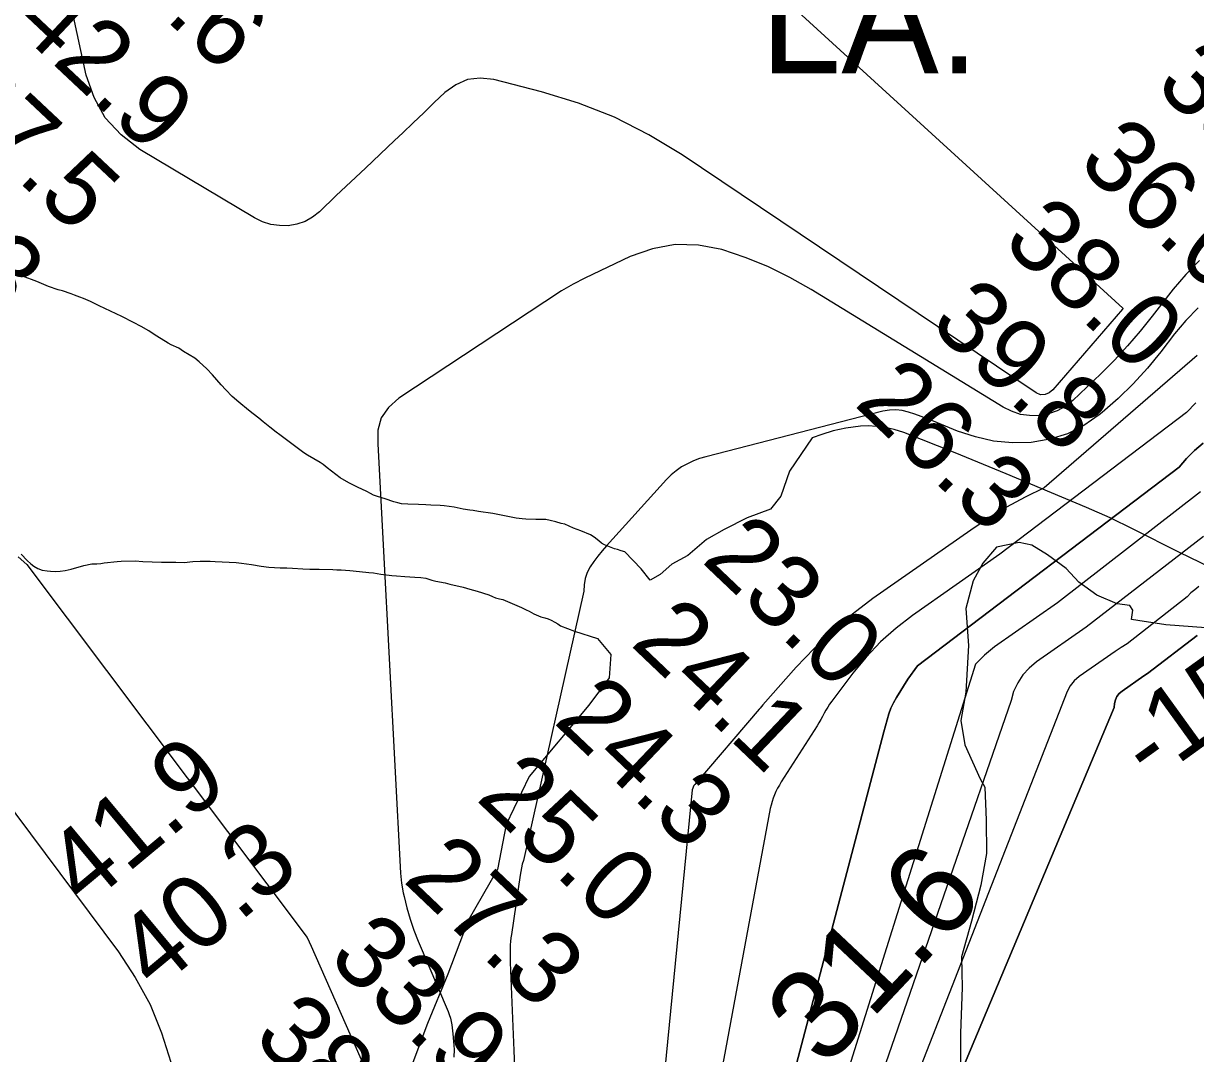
# Model space of a CAD drawing. Extents: x 3161665 to 3199565, y 885729 to 911164.
# Drawn here: x 3177839 to 3178911, y 906764 to 907706 of the extents above; entities that cross this region are included whole.
import ezdxf

# ---------------------------------------------------------------- set-up
doc = ezdxf.new("R2010")
doc.units = 0
for name, color, linetype in [('V-RIVR-EDGE', 7, 'Continuous'), ('V-RIVR-RANG', 7, 'Continuous'), ('V-RIVR-RANG-IDEN', 7, 'Continuous'), ('V-SITE-VEGE', 7, 'Continuous'), ('V-TOPO-DPTH', 7, 'Continuous'), ('V-TOPO-GNAM-IDEN', 7, 'Continuous'), ('V-TOPO-MAJR', 7, 'Continuous'), ('V-TOPO-MINR', 7, 'Continuous'), ('V-TOPO-WATR', 7, 'Continuous')]:
    doc.layers.add(name, color=color, linetype=linetype)

msp = doc.modelspace()

# ---------------------------------------------------------------- linework, layer by layer
at = {"layer": 'V-RIVR-EDGE'}
msp.add_lwpolyline([(3178920.1, 907153.1), (3178883.6, 907156), (3178857.8, 907159.7), (3178852.2, 907160.7), (3178853.2, 907169.4), (3178850.4, 907173.6), (3178838.9, 907175), (3178820.4, 907182.9), (3178803.8, 907195), (3178792.3, 907207.5), (3178775.2, 907220), (3178760.9, 907228.8), (3178749.4, 907231.1), (3178728.6, 907227), (3178716.1, 907212.3), (3178707.3, 907196.1), (3178700.7, 907170.7), (3178703, 907137), (3178700.6, 907094.1), (3178695.9, 907068.2), (3178699.5, 907046), (3178713.8, 907015.1), (3178717.9, 907007.2), (3178719.2, 906977.2), (3178719.6, 906946.7), (3178714.4, 906917.6), (3178705.6, 906884.8), (3178696.7, 906852.1), (3178697.1, 906823.9), (3178695.6, 906782.3), (3178695.6, 906754.6)], dxfattribs=at)
at = {"layer": 'V-SITE-VEGE'}
for p, q in [((3177851, 907470), (3177837.9, 907475)), ((3177861.6, 907465.5), (3177851, 907470)), ((3177870.4, 907462.4), (3177861.6, 907465.5)), ((3177874.2, 907461.3), (3177870.4, 907462.4)), ((3177882.2, 907458.7), (3177874.2, 907461.3)), ((3177885.4, 907457.4), (3177882.2, 907458.7)), ((3177890.2, 907455.7), (3177885.4, 907457.4)), ((3177893.7, 907454.4), (3177890.2, 907455.7)), ((3177900.1, 907451.8), (3177893.7, 907454.4)), ((3177907.9, 907447.8), (3177900.1, 907451.8)), ((3177928.6, 907438), (3177907.9, 907447.8)), ((3177939.3, 907432.4), (3177928.6, 907438)), ((3177946.4, 907428.8), (3177939.3, 907432.4)), ((3177953.2, 907424.8), (3177946.4, 907428.8)), ((3177959.1, 907421), (3177953.2, 907424.8)), ((3177964.7, 907417.5), (3177959.1, 907421)), ((3177971, 907413.5), (3177964.7, 907417.5)), ((3177973.8, 907412), (3177971, 907413.5)), ((3177980.6, 907409), (3177973.8, 907412)), ((3177984.9, 907405.9), (3177980.6, 907409)), ((3177995.4, 907399.9), (3177984.9, 907405.9)), ((3177999.4, 907396.4), (3177995.4, 907399.9)), ((3178006.3, 907390.2), (3177999.4, 907396.4)), ((3178011.4, 907384.6), (3178006.3, 907390.2)), ((3178019.6, 907375.3), (3178011.4, 907384.6)), ((3178023.7, 907370.8), (3178019.6, 907375.3)), ((3178029.4, 907364.8), (3178023.7, 907370.8)), ((3178035.5, 907359.6), (3178029.4, 907364.8)), ((3178044.5, 907352.3), (3178035.5, 907359.6)), ((3178048.7, 907349), (3178044.5, 907352.3)), ((3178054, 907344.8), (3178048.7, 907349)), ((3178057.8, 907341.5), (3178054, 907344.8)), ((3178064.1, 907336.7), (3178057.8, 907341.5)), ((3178069.8, 907332.1), (3178064.1, 907336.7)), ((3178073.1, 907329.6), (3178069.8, 907332.1)), ((3178579.2, 907333.3), (3178568.9, 907330.1)), ((3178590.9, 907335.9), (3178579.2, 907333.3)), ((3178604.3, 907337.5), (3178590.9, 907335.9)), ((3178611.3, 907337.8), (3178604.3, 907337.5)), ((3178618.8, 907337.4), (3178611.3, 907337.8)), ((3178626.7, 907336.5), (3178618.8, 907337.4)), ((3178635.1, 907334.6), (3178626.7, 907336.5)), ((3178643.9, 907331.8), (3178635.1, 907334.6)), ((3178690.7, 907313.3), (3178643.9, 907331.8)), ((3178095.1, 907313.3), (3178073.1, 907329.6)), ((3178559.9, 907326.8), (3178539.3, 907296.3)), ((3178568.9, 907330.1), (3178559.9, 907326.8)), ((3178098.3, 907311.2), (3178095.1, 907313.3)), ((3178110, 907304.5), (3178098.3, 907311.2)), ((3178737.3, 907294.1), (3178690.7, 907313.3)), ((3178112.9, 907302.4), (3178110, 907304.5)), ((3178116.3, 907299.5), (3178112.9, 907302.4)), ((3178128.3, 907290.3), (3178116.3, 907299.5)), ((3178136.1, 907285.9), (3178128.3, 907290.3)), ((3178539.3, 907296.3), (3178531.3, 907273.7)), ((3178811, 907263.2), (3178737.3, 907294.1)), ((3178144.2, 907281.8), (3178136.1, 907285.9)), ((3178152.8, 907277.8), (3178144.2, 907281.8)), ((3178155.9, 907276.1), (3178152.8, 907277.8)), ((3178158.9, 907274.6), (3178155.9, 907276.1)), ((3178162.3, 907273.3), (3178158.9, 907274.6)), ((3178169.5, 907271.1), (3178162.3, 907273.3)), ((3178177.3, 907268.5), (3178169.5, 907271.1)), ((3178180.9, 907267.4), (3178177.3, 907268.5)), ((3178184.5, 907266.7), (3178180.9, 907267.4)), ((3178531.3, 907273.7), (3178522, 907261.8)), ((3178190.1, 907266.1), (3178184.5, 907266.7)), ((3178200, 907265.9), (3178190.1, 907266.1)), ((3178206.8, 907265.7), (3178200, 907265.9)), ((3178211.2, 907265.2), (3178206.8, 907265.7)), ((3178219.7, 907264.9), (3178211.2, 907265.2)), ((3178223.5, 907264.6), (3178219.7, 907264.9)), ((3178232.5, 907263.4), (3178223.5, 907264.6)), ((3178240.8, 907261.8), (3178232.5, 907263.4)), ((3178247, 907260.8), (3178240.8, 907261.8)), ((3178250, 907260.5), (3178247, 907260.8)), ((3178254.8, 907259.6), (3178250, 907260.5)), ((3178267.9, 907257.8), (3178254.8, 907259.6)), ((3178289.3, 907253.5), (3178267.9, 907257.8)), ((3178522, 907261.8), (3178500.7, 907253.8)), ((3178832.5, 907253.6), (3178811, 907263.2)), ((3178294.9, 907252.7), (3178289.3, 907253.5)), ((3178298.1, 907252.4), (3178294.9, 907252.7)), ((3178307.4, 907252.2), (3178298.1, 907252.4)), ((3178311.2, 907252.3), (3178307.4, 907252.2)), ((3178316.3, 907252.3), (3178311.2, 907252.3)), ((3178320.5, 907251.4), (3178316.3, 907252.3)), ((3178325.7, 907250.1), (3178320.5, 907251.4)), ((3178330.3, 907248.7), (3178325.7, 907250.1)), ((3178333.9, 907247.8), (3178330.3, 907248.7)), ((3178341.8, 907244.2), (3178333.9, 907247.8)), ((3178500.7, 907253.8), (3178479.5, 907243.1)), ((3178853.7, 907243.3), (3178832.5, 907253.6)), ((3178348.4, 907242), (3178341.8, 907244.2)), ((3178357.4, 907238.2), (3178348.4, 907242)), ((3178360.7, 907236.1), (3178357.4, 907238.2)), ((3178364.9, 907232.6), (3178360.7, 907236.1)), ((3178479.5, 907243.1), (3178463.5, 907233.8)), ((3178895.9, 907222), (3178853.7, 907243.3)), ((3178367.4, 907230.6), (3178364.9, 907232.6)), ((3178370.2, 907228.9), (3178367.4, 907230.6)), ((3178373, 907227.9), (3178370.2, 907228.9)), ((3178376.2, 907226.6), (3178373, 907227.9)), ((3178379.1, 907225.5), (3178376.2, 907226.6)), ((3178382.1, 907224.8), (3178379.1, 907225.5)), ((3178385.2, 907223.5), (3178382.1, 907224.8)), ((3178463.5, 907233.8), (3178446.2, 907219.2)), ((3177836.4, 907220.4), (3177841.9, 907214.8)), ((3177841.9, 907214.8), (3177845.3, 907211.7)), ((3177912.4, 907212.6), (3177924.3, 907213.9)), ((3177924.3, 907213.9), (3177927.9, 907214.2)), ((3177927.9, 907214.2), (3177940.8, 907214.5)), ((3177940.8, 907214.5), (3177947.7, 907213.9)), ((3177947.7, 907213.9), (3177965, 907213.2)), ((3177985.7, 907212.9), (3177993.4, 907213.7)), ((3177993.4, 907213.7), (3178000.4, 907214.2)), ((3178000.4, 907214.2), (3178009.5, 907214.1)), ((3178009.5, 907214.1), (3178014.1, 907213.7)), ((3178014.1, 907213.7), (3178033.1, 907212.8)), ((3178388.6, 907222.5), (3178385.2, 907223.5)), ((3178403.7, 907207.2), (3178388.6, 907222.5)), ((3178446.2, 907219.2), (3178431.6, 907211.2)), ((3178924.4, 907208.4), (3178895.9, 907222)), ((3177845.3, 907211.7), (3177848, 907209.5)), ((3177848, 907209.5), (3177851.8, 907207.5)), ((3177851.8, 907207.5), (3177855.8, 907206)), ((3177855.8, 907206), (3177860.4, 907205.3)), ((3177860.4, 907205.3), (3177863.4, 907205)), ((3177863.4, 907205), (3177868.1, 907204.7)), ((3177868.1, 907204.7), (3177872.3, 907205)), ((3177872.3, 907205), (3177876.9, 907205.7)), ((3177876.9, 907205.7), (3177882.2, 907206.9)), ((3177882.2, 907206.9), (3177893.8, 907210.1)), ((3177893.8, 907210.1), (3177901.1, 907211.7)), ((3177901.1, 907211.7), (3177905.9, 907211.8)), ((3177905.9, 907211.8), (3177909.3, 907212.1)), ((3177909.3, 907212.1), (3177912.4, 907212.6)), ((3177965, 907213.2), (3177968.6, 907213.2)), ((3177968.6, 907213.2), (3177971.7, 907213.2)), ((3177971.7, 907213.2), (3177978, 907213.2)), ((3177978, 907213.2), (3177985.7, 907212.9)), ((3178033.1, 907212.8), (3178038.1, 907212.4)), ((3178038.1, 907212.4), (3178047.1, 907211)), ((3178047.1, 907211), (3178056, 907209.6)), ((3178056, 907209.6), (3178063, 907208.7)), ((3178063, 907208.7), (3178073.5, 907208.1)), ((3178073.5, 907208.1), (3178079.6, 907208)), ((3178079.6, 907208), (3178084.7, 907207.7)), ((3178084.7, 907207.7), (3178094.1, 907207)), ((3178094.1, 907207), (3178100.5, 907206.8)), ((3178100.5, 907206.8), (3178109, 907206.9)), ((3178109, 907206.9), (3178121.6, 907206.5)), ((3178121.6, 907206.5), (3178125.2, 907206.2)), ((3178125.2, 907206.2), (3178129.1, 907206.3)), ((3178129.1, 907206.3), (3178137.1, 907205.6)), ((3178137.1, 907205.6), (3178140.1, 907205.2)), ((3178140.1, 907205.2), (3178154.5, 907203.7)), ((3178154.5, 907203.7), (3178158.9, 907203.3)), ((3178158.9, 907203.3), (3178165.4, 907202.3)), ((3178411.7, 907196.6), (3178403.7, 907207.2)), ((3178431.6, 907211.2), (3178421, 907201.9)), ((3178165.4, 907202.3), (3178175.6, 907201.1)), ((3178175.6, 907201.1), (3178179.9, 907200.6)), ((3178179.9, 907200.6), (3178187.6, 907200.2)), ((3178187.6, 907200.2), (3178196.5, 907199.4)), ((3178196.5, 907199.4), (3178202, 907199.2)), ((3178202, 907199.2), (3178206.6, 907198.5)), ((3178206.6, 907198.5), (3178212, 907196.8)), ((3178212, 907196.8), (3178215.9, 907195.8)), ((3178215.9, 907195.8), (3178224.4, 907194.2)), ((3178224.4, 907194.2), (3178228.7, 907193.2)), ((3178228.7, 907193.2), (3178240.9, 907190.2)), ((3178421, 907201.9), (3178411.7, 907196.6)), ((3178240.9, 907190.2), (3178247, 907188.4)), ((3178247, 907188.4), (3178250.2, 907187.6)), ((3178250.2, 907187.6), (3178253.6, 907186.5)), ((3178253.6, 907186.5), (3178264.4, 907183.3)), ((3178264.4, 907183.3), (3178267.6, 907181.8)), ((3178267.6, 907181.8), (3178270.5, 907180.5)), ((3178270.5, 907180.5), (3178274, 907179.5)), ((3178274, 907179.5), (3178277, 907178.9)), ((3178277, 907178.9), (3178281.5, 907177.3)), ((3178281.5, 907177.3), (3178294.1, 907171.8)), ((3178294.1, 907171.8), (3178298.3, 907169.6)), ((3178298.3, 907169.6), (3178301.2, 907168.2)), ((3178301.2, 907168.2), (3178305.5, 907165.8)), ((3178305.5, 907165.8), (3178311.9, 907163.3)), ((3178311.9, 907163.3), (3178315.5, 907162.3)), ((3178315.5, 907162.3), (3178318.5, 907161.3)), ((3178318.5, 907161.3), (3178321.4, 907160.1)), ((3178321.4, 907160.1), (3178324.6, 907158.4)), ((3178324.6, 907158.4), (3178327.3, 907156.7)), ((3178327.3, 907156.7), (3178329.9, 907154.8)), ((3178329.9, 907154.8), (3178342.5, 907150)), ((3178342.5, 907150), (3178363.8, 907143.4)), ((3178363.8, 907143.4), (3178375.8, 907128.8)), ((3178375.8, 907128.8), (3178374.4, 907107.5)), ((3178374.4, 907107.5), (3178355.8, 907082.2)), ((3178355.8, 907082.2), (3178301.3, 907017.1)), ((3178301.3, 907017.1), (3178280, 906973.2)), ((3178280, 906973.2), (3178272.1, 906931.9)), ((3178272.1, 906931.9), (3178245.5, 906885.4)), ((3178245.5, 906885.4), (3178226.9, 906836.2)), ((3178226.9, 906836.2), (3178208.3, 906791)), ((3178208.3, 906791), (3178191, 906745.8))]:
    msp.add_line(p, q, dxfattribs=at)
at = {"layer": 'V-TOPO-DPTH'}
for points in [[(3178912, 907402.4), (3178772.3, 907281.1), (3178754.9, 907272.6), (3178737.9, 907263.4), (3178721.4, 907253.3), (3178705.2, 907242.6), (3178615.6, 907179.9), (3178596.8, 907165.7), (3178578.7, 907150.6), (3178561.7, 907134.3), (3178545.4, 907117.2), (3178514.8, 907082.7), (3178512.3, 907079.6), (3178511.5, 907078.6), (3178452.7, 907009.8), (3178451.8, 907008.7), (3178450.3, 907004.8), (3178395.5, 906443.9), (3178394.8, 906441.7), (3178360.1, 906400), (3178296.4, 906350.5), (3178070.8, 906208.3), (3177923.1, 906118.6), (3177758.4, 906034.5)], [(3178541.2, 906736.7), (3178625.5, 907058.1), (3178627.2, 907063.5), (3178628.6, 907068.9), (3178630.2, 907074.3), (3178632, 907079.5), (3178634.4, 907084.5), (3178637.1, 907089.4), (3178647.5, 907106), (3178656.3, 907118.4), (3178895.8, 907300.1), (3178902.5, 907308), (3178909.7, 907315.4), (3178917.6, 907322.1)], [(3178541.2, 906736.7), (3178625.5, 907058.1), (3178627.2, 907063.5), (3178628.6, 907068.9), (3178630.2, 907074.3), (3178632, 907079.5), (3178634.4, 907084.5), (3178637.1, 907089.4), (3178647.5, 907106), (3178656.3, 907118.4), (3178895.8, 907300.1), (3178902.5, 907308), (3178909.7, 907315.4), (3178917.6, 907322.1)], [(3178917.9, 907236.6), (3178810.7, 907153.7), (3178765.2, 907121.9), (3178758.6, 907116.2), (3178752.7, 907110), (3178748.1, 907102.7), (3178744.3, 907094.9), (3178742, 907086.5), (3178506.8, 906406)], [(3178917.9, 907236.6), (3178810.7, 907153.7), (3178765.2, 907121.9), (3178758.6, 907116.2), (3178752.7, 907110), (3178748.1, 907102.7), (3178744.3, 907094.9), (3178742, 907086.5), (3178506.8, 906406)], [(3177964.3, 905898.1), (3177995.5, 905914.2), (3178024.8, 905942.5), (3178067.4, 905986.9), (3178544.9, 906385.4), (3178836.3, 907080.3), (3178836.4, 907083.8), (3178837.4, 907087.2), (3178838.8, 907090.3), (3178840.9, 907092.9), (3178843.5, 907095.3), (3178863.4, 907109.3), (3178866.7, 907111.4), (3178912.2, 907146.1)], [(3177964.3, 905898.1), (3177995.5, 905914.2), (3178024.8, 905942.5), (3178067.4, 905986.9), (3178544.9, 906385.4), (3178836.3, 907080.3), (3178836.4, 907083.8), (3178837.4, 907087.2), (3178838.8, 907090.3), (3178840.9, 907092.9), (3178843.5, 907095.3), (3178863.4, 907109.3), (3178866.7, 907111.4), (3178912.2, 907146.1)]]:
    msp.add_lwpolyline(points, dxfattribs=at)
at = {"layer": 'V-TOPO-MAJR'}
for points in [[(3178194.1, 908039.5), (3178844.1, 907445.6), (3178844.1, 907445.5), (3178844.2, 907445.3), (3178844.1, 907445.2), (3178844, 907445), (3178843.9, 907444.9), (3178843.9, 907444.8), (3178843.8, 907444.8), (3178780.2, 907370.8), (3178776.9, 907368), (3178773, 907366.5), (3178768.8, 907366.4), (3178764.9, 907368), (3178441.1, 907585.9), (3178410.7, 907604.2), (3178379.2, 907620.3), (3178346.3, 907633), (3178312.4, 907643.6), (3178268.8, 907654.8), (3178256.5, 907655.9), (3178244.8, 907654.7), (3178234, 907650), (3178223.9, 907642.9), (3178214.3, 907633.6), (3178204.8, 907624.4), (3178195.1, 907615.2), (3178185.5, 907606.1), (3178178.1, 907599.1), (3178164.8, 907586.4), (3178151.5, 907573.8), (3178138.1, 907561.2), (3178124.8, 907548.5), (3178109.3, 907533.8), (3178103, 907528.9), (3178096.2, 907525), (3178088.7, 907522.5), (3178080.8, 907521), (3178072.8, 907521.1), (3178064.9, 907522.2), (3178057.4, 907524.7), (3178050.1, 907528.1), (3177945.1, 907590.7), (3177927.9, 907604.1), (3177913.5, 907619.6), (3177903.4, 907638.2), (3177896.1, 907658.8), (3177851.8, 907863.7)], [(3177833.7, 907218.2), (3177841.8, 907211), (3178098.2, 906869.9), (3178101.7, 906861.8), (3178159.9, 906729.7), (3178160.8, 906727.3), (3178161.4, 906724.8), (3178161.8, 906722.3), (3178161.9, 906719.7), (3178161.7, 906717.1), (3178161.3, 906714.6), (3178160.6, 906712.1), (3178101.3, 906534.2), (3178089.2, 906514.4), (3178079.6, 906500.8), (3177865.2, 906262.9), (3177713.7, 906132.5), (3177664.5, 906096.6)]]:
    msp.add_lwpolyline(points, dxfattribs=at)
at = {"layer": 'V-TOPO-MINR'}
for points in [[(3178914.2, 907489.3), (3178901.8, 907476.5), (3178890.1, 907462.9), (3178871.1, 907438.1), (3178860, 907424.4), (3178848.5, 907411), (3178836.5, 907398.1), (3178824, 907385.6), (3178798.3, 907361), (3178791.4, 907355.7), (3178784.1, 907351.5), (3178776.1, 907348.8), (3178767.6, 907347.2), (3178758.9, 907347.3), (3178750.5, 907348.4), (3178742.4, 907351.2), (3178734.6, 907355), (3178559.2, 907462.6), (3178539.6, 907473.6), (3178519.5, 907483.6), (3178498.7, 907492), (3178477.4, 907499.3), (3178456, 907503.1), (3178434.8, 907503.8), (3178413.9, 907499.9), (3178393.4, 907492.7), (3178352.2, 907473), (3178341.4, 907467.5), (3178330.8, 907461.5), (3178181.9, 907363.2), (3178172.5, 907354.8), (3178165.8, 907345.3), (3178162.9, 907333.9), (3178162.7, 907321.4), (3178183.4, 906928.5), (3178184.5, 906919.6), (3178186, 906910.8), (3178186.7, 906907.3), (3178189.2, 906896.9), (3178192.2, 906886.6), (3178195.7, 906876.5), (3178199.6, 906866.5), (3178227, 906802.2), (3178228.1, 906799.2), (3178229.1, 906796.1), (3178229.8, 906793), (3178230.4, 906789.8), (3178231.4, 906781.8), (3178232.1, 906774.6), (3178232.5, 906767.4), (3178232.3, 906760.2)], [(3178913.1, 907445.8), (3178901.9, 907434.4), (3178891.5, 907422.2), (3178878.8, 907405.7), (3178866.6, 907390.8), (3178853.6, 907376.4), (3178839.8, 907363), (3178825.3, 907350.2), (3178822.5, 907347.9), (3178808.4, 907338.2), (3178793.4, 907330.5), (3178777.3, 907325.6), (3178760.4, 907322.6), (3178743.1, 907322.5), (3178726, 907323.9), (3178709.3, 907327.7), (3178692.8, 907333.1), (3178671, 907342.1), (3178665.3, 907344.3), (3178659.6, 907346.5), (3178653.9, 907348.5), (3178648.1, 907350.5), (3178642.3, 907351.9), (3178636.4, 907352.6), (3178630.6, 907352.3), (3178624.7, 907351.3), (3178462.9, 907309.6), (3178457.1, 907307.9), (3178451.4, 907305.8), (3178445.9, 907303.2), (3178440.6, 907300.3), (3178435.6, 907296.8), (3178430.9, 907293), (3178426.8, 907288.7), (3178371.9, 907228), (3178367.8, 907223.5), (3178363.9, 907218.8), (3178360.4, 907213.9), (3178357, 907208.9), (3178354.3, 907203.6), (3178352.4, 907198.1), (3178351.4, 907192.4), (3178351.1, 907186.5), (3178295.9, 906940.1), (3178294.9, 906936.8), (3178294.1, 906933.5), (3178293.4, 906930.1), (3178292.8, 906926.7), (3178284.9, 906872.6), (3178284.5, 906869.4), (3178284.1, 906866.2), (3178283.9, 906863), (3178283.8, 906859.8), (3178283.8, 906856.6), (3178283.8, 906853.4), (3178283.8, 906850.2), (3178283.9, 906847), (3178287, 906766.3), (3178289.4, 906711.6)], [(3178912, 907402.4), (3178772.3, 907281.1), (3178754.9, 907272.6), (3178737.9, 907263.4), (3178721.4, 907253.3), (3178705.2, 907242.6), (3178615.6, 907179.9), (3178596.8, 907165.7), (3178578.7, 907150.6), (3178561.7, 907134.3), (3178545.4, 907117.2), (3178514.8, 907082.7), (3178512.3, 907079.6), (3178511.5, 907078.6), (3178452.7, 907009.8), (3178451.8, 907008.7), (3178450.3, 907004.8), (3178395.5, 906443.9), (3178394.8, 906441.7), (3178360.1, 906400), (3178296.4, 906350.5), (3178070.8, 906208.3), (3177923.1, 906118.6), (3177758.4, 906034.5)], [(3178910.8, 907358.9), (3178902.3, 907350.2), (3178731.6, 907220.4), (3178651.8, 907164.5), (3178636.7, 907152.8), (3178622.4, 907140.2), (3178609.3, 907126.3), (3178597.1, 907111.6), (3178577.9, 907086), (3178576, 907083.3), (3178574.2, 907080.6), (3178572.5, 907077.8), (3178571, 907074.9), (3178569.5, 907072), (3178567.9, 907069.1), (3178566.2, 907066.3), (3178564.5, 907063.5), (3178531.7, 907012.2), (3178530, 907009.3), (3178528.4, 907006.4), (3178526.9, 907003.4), (3178525.5, 907000.4), (3178524.3, 906997.3), (3178523.3, 906994.2), (3178522.4, 906991), (3178521.7, 906987.7), (3178460.6, 906658.8)], [(3178915.1, 907277.4), (3178784.3, 907175.9), (3178726.8, 907135.6), (3178717.7, 907128.1), (3178709.4, 907119.9), (3178527.2, 906538.7), (3178467.2, 906404.8), (3178134.3, 906134.4), (3177997.7, 906038.6), (3177936, 906002.3), (3177904.7, 905989.2), (3177856.1, 905969.7)], [(3178917.9, 907236.6), (3178810.7, 907153.7), (3178765.2, 907121.9), (3178758.6, 907116.2), (3178752.7, 907110), (3178748.1, 907102.7), (3178744.3, 907094.9), (3178742, 907086.5), (3178506.8, 906406)], [(3178913.8, 907190.8), (3178910, 907188), (3178906.4, 907185), (3178903.1, 907181.6), (3178848, 907138.4), (3178842.5, 907135.1), (3178837.1, 907131.5), (3178804.2, 907108.5), (3178799.7, 907104.5), (3178795.9, 907100.1), (3178793.1, 907094.9), (3178515.9, 906384.7), (3178506.5, 906374.8), (3178496.8, 906365.1), (3177981.4, 905958.7), (3177948, 905940.6), (3177922.3, 905925.9)], [(3177617.1, 907180.1), (3177807.2, 907016), (3177812.8, 907008.3), (3177818.4, 907000.7), (3177925.5, 906856.6), (3177940.9, 906833.1), (3177954.4, 906808.5), (3177965, 906782.6), (3177973.5, 906755.7)], [(3178912.2, 907146.1), (3178866.7, 907111.4), (3178863.4, 907109.3), (3178843.5, 907095.3), (3178840.9, 907092.9), (3178838.8, 907090.3), (3178837.4, 907087.2), (3178836.4, 907083.8), (3178836.3, 907080.3), (3178544.9, 906385.4), (3178067.4, 905986.9), (3178024.8, 905942.5), (3177995.5, 905914.2), (3177964.3, 905898.1)]]:
    msp.add_lwpolyline(points, dxfattribs=at)
at = {"layer": 'V-TOPO-WATR'}
msp.add_lwpolyline([(3178917.6, 907322.1), (3178909.7, 907315.4), (3178902.5, 907308), (3178895.8, 907300.1), (3178656.3, 907118.4), (3178647.5, 907106), (3178637.1, 907089.4), (3178634.4, 907084.5), (3178632, 907079.5), (3178630.2, 907074.3), (3178628.6, 907068.9), (3178627.2, 907063.5), (3178625.5, 907058.1), (3178541.2, 906736.7)], dxfattribs=at)

# ---------------------------------------------------------------- texts
at = {"layer": 'V-RIVR-RANG'}
for s, rotation, p in [('43.6', 316.7683, (3177894.6, 907778.7)), ('42.9', 316.7683, (3177827.4, 907704.6)), ('33.9', 316.4183, (3178872.2, 907648)), ('37.5', 316.7683, (3177759.3, 907631.4)), ('36.0', 316.4183, (3178801.5, 907577.2)), ('34.3', 316.7683, (3177691, 907558.3)), ('38.0', 316.4183, (3178732.7, 907504.6)), ('39.8', 316.4183, (3178666.1, 907429.9)), ('26.3', 316.4183, (3178597.3, 907357.3)), ('23.0', 316.4183, (3178457.7, 907214.1)), ('24.1', 316.4183, (3178392.7, 907137.9)), ('-15', 35.8003, (3178869.4, 907009.6)), ('24.3', 316.4183, (3178322.3, 907066.9)), ('41.9', 39.7783, (3177895.1, 906896.1)), ('25.0', 316.4183, (3178251.4, 906996.3)), ('40.3', 39.7783, (3177959.5, 906819.6)), ('27.3', 316.4183, (3178184.7, 906921.7)), ('33.9', 316.4183, (3178115.8, 906849.3)), ('38.5', 316.4183, (3178047.2, 906776.5))]:
    msp.add_text(s, height=67, rotation=rotation, dxfattribs=at).set_placement(p)
at = {"layer": 'V-RIVR-RANG-IDEN'}
msp.add_text('22 January 2003     W.S.  31.6', height=83, rotation=46.7219, dxfattribs=at).set_placement((3177691.8, 905814.8))
at = {"layer": 'V-TOPO-GNAM-IDEN'}
msp.add_text('LA.', height=100, dxfattribs=at).set_placement((3178512.3, 907660.5))

doc.saveas('drawing.dxf')
